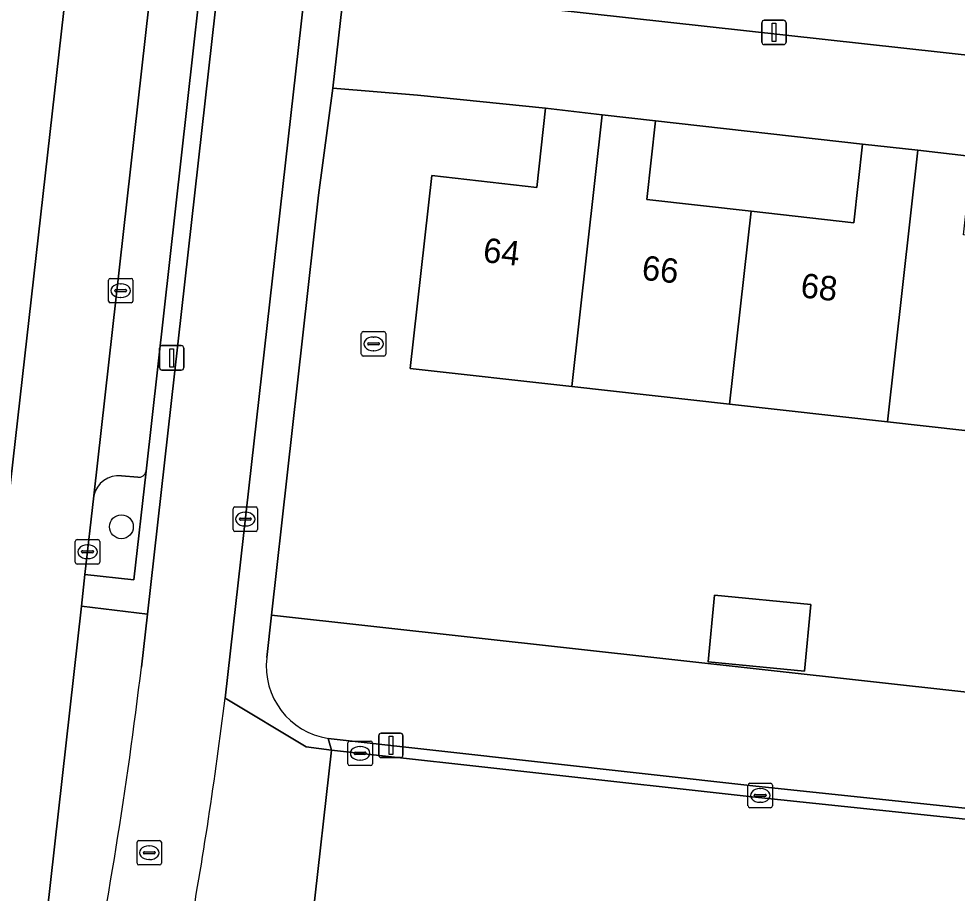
# Model space of a CAD drawing. Extents: x 161928 to 163071, y 386474 to 387428.
# Drawn here: x 162294.62 to 162333.03, y 386831.51 to 386867.29 of the extents above; entities that cross this region are included whole.
import ezdxf

# ---------------------------------------------------------------- set-up
doc = ezdxf.new("R2010")
doc.units = 0
for name, color, linetype in [('IMGEO_Berm_groen', 7, 'Continuous'), ('IMGEO_Boom', 7, 'Continuous'), ('IMGEO_Brandkraan', 7, 'Continuous'), ('IMGEO_Erf', 7, 'Continuous'), ('IMGEO_Fietspad_gesloten', 7, 'Continuous'), ('IMGEO_Groenvoorziening', 7, 'Continuous'), ('IMGEO_Kolk', 7, 'Continuous'), ('IMGEO_Lichtmast', 7, 'Continuous'), ('IMGEO_Pand', 7, 'Continuous'), ('IMGEO_Pand_nummerreeks', 7, 'Continuous'), ('IMGEO_Parkeervlak_open', 7, 'Continuous'), ('IMGEO_Rijbaan_lokaal_open', 7, 'Continuous'), ('IMGEO_Rioolput', 7, 'Continuous'), ('IMGEO_Verkeerseiland_open', 7, 'Continuous'), ('IMGEO_Voetpad_open', 7, 'Continuous')]:
    doc.layers.add(name, color=color, linetype=linetype)

msp = doc.modelspace()

# ---------------------------------------------------------------- linework, layer by layer
at = {"layer": 'IMGEO_Berm_groen'}
for points in [[(162293.554, 386841.928), (162293.809, 386844.193), (162299.377, 386893.49), (162296.758, 386893.764), (162298.724, 386911.513)], [(162297.693, 386847.773), (162297.329, 386844.553), (162299.329, 386844.33), (162299.828, 386848.786)], [(162299.487, 386848.532), (162298.821, 386848.588)]]:
    msp.add_lwpolyline(points, dxfattribs=at)
for centre, radius, start, end in [((162298.699, 386847.569), 1.026, 83.1684, 168.5292), ((162299.529, 386848.831), 0.302, 261.9403, 351.4222)]:
    msp.add_arc(centre, radius, start, end, dxfattribs=at)
at = {"layer": 'IMGEO_Boom'}
msp.add_circle((162298.819, 386846.507), 0.489, dxfattribs=at)
at = {"layer": 'IMGEO_Brandkraan'}
for p, q in [((162303.391, 386846.391), (162303.391, 386847.243)), ((162303.466, 386847.317), (162304.318, 386847.317)), ((162303.879, 386847.097), (162303.904, 386847.097)), ((162304.392, 386847.243), (162304.392, 386846.391)), ((162303.65, 386846.811), (162303.65, 386846.823)), ((162304.088, 386846.774), (162303.69, 386846.774)), ((162303.693, 386846.86), (162304.091, 386846.86)), ((162304.134, 386846.823), (162304.134, 386846.811)), ((162304.318, 386846.317), (162303.466, 386846.317)), ((162303.902, 386846.537), (162303.877, 386846.537))]:
    msp.add_line(p, q, dxfattribs=at)
for points in [[(162303.391, 386846.391), (162303.391, 386847.243)], [(162303.466, 386847.317), (162304.318, 386847.317)], [(162304.392, 386847.243), (162304.392, 386846.391)], [(162304.318, 386846.317), (162303.466, 386846.317)]]:
    msp.add_lwpolyline(points, dxfattribs=at)
for centre, radius, start, end in [((162303.468, 386847.241), 0.0765, 91.552, 178.448), ((162303.468, 386847.241), 0.0765, 91.552, 178.448), ((162304.316, 386847.241), 0.0765, 1.552, 88.448), ((162304.316, 386847.241), 0.0765, 1.552, 88.448), ((162303.69, 386846.82), 0.0403, 85.8775, 175.7526), ((162303.687, 386846.81), 0.0366, 178.938, 274.7102), ((162304.091, 386846.817), 0.043, 264.8664, 352.4533), ((162304.095, 386846.822), 0.0386, 1.7309, 96.639), ((162303.468, 386846.393), 0.0765, 181.552, 268.448), ((162303.468, 386846.393), 0.0765, 181.552, 268.448), ((162304.316, 386846.393), 0.0765, 271.552, 358.448), ((162304.316, 386846.393), 0.0765, 271.552, 358.448)]:
    msp.add_arc(centre, radius, start, end, dxfattribs=at)
for centre, major_axis, ratio, start_param, end_param in [((162303.878, 386846.817), (-0.387, 0.002), 0.722429, 4.712389, 7.853982), ((162303.903, 386846.817), (-0.39, 0.002), 0.717154, 1.570796, 4.712389)]:
    msp.add_ellipse(centre, major_axis=major_axis, ratio=ratio, start_param=start_param, end_param=end_param, dxfattribs=at)
at = {"layer": 'IMGEO_Erf'}
msp.add_lwpolyline([(162336.632, 386850.075), (162330.172, 386850.798), (162323.712, 386851.52), (162317.252, 386852.243), (162310.643, 386852.982), (162311.526, 386860.873), (162315.82, 386860.392), (162316.183, 386863.637), (162310.936, 386864.168), (162307.469, 386864.456), (162306.887, 386860.079), (162304.964, 386842.882), (162365.837, 386836.15)], dxfattribs=at)
for points in [[(162320.686, 386863.11), (162320.326, 386859.891), (162324.595, 386859.414), (162328.794, 386858.944), (162329.154, 386862.163)], [(162326.78, 386840.599), (162322.842, 386840.973), (162323.102, 386843.702), (162327.04, 386843.328)]]:
    msp.add_lwpolyline(points, close=True, dxfattribs=at)
at = {"layer": 'IMGEO_Fietspad_gesloten'}
for points in [[(162331.938, 387130.419), (162315.39, 386981.245), (162313.199, 386961.491), (162312.507, 386955.255), (162299.883, 386842.935), (162299.638, 386840.756)], [(162303.065, 386839.488), (162315.626, 386950.841)]]:
    msp.add_lwpolyline(points, dxfattribs=at)
for centre, radius, start, end in [((162121.391, 386862.002), 179.509, 348.45526, 353.20287), ((162134.773, 386860.137), 169.554, 349.63465, 353.00495)]:
    msp.add_arc(centre, radius, start, end, dxfattribs=at)
at = {"layer": 'IMGEO_Groenvoorziening'}
for points in [[(162311.525, 386868.224), (162366.274, 386862.194), (162366.496, 386862.18), (162366.718, 386862.185), (162366.939, 386862.211), (162367.157, 386862.255), (162367.37, 386862.32), (162367.576, 386862.403), (162367.774, 386862.504), (162367.963, 386862.622), (162368.14, 386862.757), (162368.304, 386862.907), (162368.454, 386863.071), (162368.589, 386863.248), (162368.707, 386863.436), (162368.808, 386863.634), (162368.892, 386863.841), (162368.956, 386864.053), (162369.001, 386864.271), (162369.017, 386864.388), (162371.364, 386885.262)], [(162307.29, 386837.844), (162324.668, 386835.9), (162357.837, 386832.411), (162361.234, 386832.983), (162364.566, 386833.856), (162365.616, 386834.199), (162365.837, 386836.15), (162304.964, 386842.882), (162304.77, 386841.149)]]:
    msp.add_lwpolyline(points, dxfattribs=at)
msp.add_arc((162307.744, 386840.803), 2.994, 173.3659, 261.2837, dxfattribs=at)
at = {"layer": 'IMGEO_Kolk'}
for p, q in [((162298.291, 386855.741), (162298.291, 386856.593)), ((162298.366, 386856.667), (162299.218, 386856.667)), ((162299.292, 386856.593), (162299.292, 386855.741)), ((162298.593, 386856.21), (162298.991, 386856.21)), ((162298.779, 386856.447), (162298.804, 386856.447)), ((162298.55, 386856.161), (162298.55, 386856.173)), ((162298.988, 386856.124), (162298.59, 386856.124)), ((162298.802, 386855.887), (162298.777, 386855.887)), ((162299.034, 386856.173), (162299.034, 386856.161)), ((162299.218, 386855.667), (162298.366, 386855.667)), ((162296.933, 386845.055), (162296.933, 386845.907)), ((162297.008, 386845.981), (162297.86, 386845.981)), ((162297.934, 386845.907), (162297.934, 386845.055)), ((162297.192, 386845.475), (162297.192, 386845.487)), ((162297.63, 386845.438), (162297.232, 386845.438)), ((162297.235, 386845.524), (162297.633, 386845.524)), ((162297.421, 386845.761), (162297.446, 386845.761)), ((162297.676, 386845.487), (162297.676, 386845.475)), ((162297.444, 386845.201), (162297.419, 386845.201)), ((162297.86, 386844.981), (162297.008, 386844.981)), ((162308.166, 386837.735), (162309.018, 386837.735)), ((162308.091, 386836.809), (162308.091, 386837.661)), ((162308.579, 386837.515), (162308.604, 386837.515)), ((162309.092, 386837.661), (162309.092, 386836.809)), ((162308.35, 386837.229), (162308.35, 386837.241)), ((162308.788, 386837.192), (162308.39, 386837.192)), ((162308.393, 386837.278), (162308.791, 386837.278)), ((162308.834, 386837.241), (162308.834, 386837.229)), ((162309.018, 386836.735), (162308.166, 386836.735)), ((162308.602, 386836.955), (162308.577, 386836.955)), ((162324.468, 386835.084), (162324.468, 386835.936)), ((162324.543, 386836.01), (162325.395, 386836.01)), ((162325.469, 386835.936), (162325.469, 386835.084)), ((162324.727, 386835.504), (162324.727, 386835.516)), ((162325.165, 386835.467), (162324.767, 386835.467)), ((162324.77, 386835.553), (162325.168, 386835.553)), ((162324.956, 386835.79), (162324.981, 386835.79)), ((162325.211, 386835.516), (162325.211, 386835.504)), ((162324.979, 386835.23), (162324.954, 386835.23)), ((162325.395, 386835.01), (162324.543, 386835.01))]:
    msp.add_line(p, q, dxfattribs=at)
for points in [[(162298.291, 386855.741), (162298.291, 386856.593)], [(162298.366, 386856.667), (162299.218, 386856.667)], [(162299.292, 386856.593), (162299.292, 386855.741)], [(162299.218, 386855.667), (162298.366, 386855.667)], [(162296.933, 386845.055), (162296.933, 386845.907)], [(162297.008, 386845.981), (162297.86, 386845.981)], [(162297.934, 386845.907), (162297.934, 386845.055)], [(162297.86, 386844.981), (162297.008, 386844.981)], [(162308.166, 386837.735), (162309.018, 386837.735)], [(162308.091, 386836.809), (162308.091, 386837.661)], [(162309.092, 386837.661), (162309.092, 386836.809)], [(162309.018, 386836.735), (162308.166, 386836.735)], [(162324.468, 386835.084), (162324.468, 386835.936)], [(162324.543, 386836.01), (162325.395, 386836.01)], [(162325.469, 386835.936), (162325.469, 386835.084)], [(162325.395, 386835.01), (162324.543, 386835.01)]]:
    msp.add_lwpolyline(points, dxfattribs=at)
for centre, radius, start, end in [((162298.368, 386856.591), 0.0765, 91.552, 178.448), ((162298.368, 386856.591), 0.0765, 91.552, 178.448), ((162299.216, 386856.591), 0.0765, 1.552, 88.448), ((162299.216, 386856.591), 0.0765, 1.552, 88.448), ((162298.59, 386856.17), 0.0403, 85.8775, 175.7526), ((162298.995, 386856.172), 0.0386, 1.7309, 96.639), ((162298.587, 386856.16), 0.0366, 178.938, 274.7102), ((162298.991, 386856.167), 0.043, 264.8664, 352.4533), ((162298.368, 386855.743), 0.0765, 181.552, 268.448), ((162298.368, 386855.743), 0.0765, 181.552, 268.448), ((162299.216, 386855.743), 0.0765, 271.552, 358.448), ((162299.216, 386855.743), 0.0765, 271.552, 358.448), ((162297.01, 386845.905), 0.0765, 91.552, 178.448), ((162297.01, 386845.905), 0.0765, 91.552, 178.448), ((162297.858, 386845.905), 0.0765, 1.552, 88.448), ((162297.858, 386845.905), 0.0765, 1.552, 88.448), ((162297.232, 386845.484), 0.0403, 85.8775, 175.7526), ((162297.229, 386845.474), 0.0366, 178.938, 274.7102), ((162297.633, 386845.481), 0.043, 264.8664, 352.4533), ((162297.637, 386845.486), 0.0386, 1.7309, 96.639), ((162297.01, 386845.057), 0.0765, 181.552, 268.448), ((162297.01, 386845.057), 0.0765, 181.552, 268.448), ((162297.858, 386845.057), 0.0765, 271.552, 358.448), ((162297.858, 386845.057), 0.0765, 271.552, 358.448), ((162308.168, 386837.659), 0.0765, 91.552, 178.448), ((162308.168, 386837.659), 0.0765, 91.552, 178.448), ((162309.016, 386837.659), 0.0765, 1.552, 88.448), ((162309.016, 386837.659), 0.0765, 1.552, 88.448), ((162308.39, 386837.238), 0.0403, 85.8775, 175.7526), ((162308.387, 386837.228), 0.0366, 178.938, 274.7102), ((162308.791, 386837.235), 0.043, 264.8664, 352.4533), ((162308.795, 386837.24), 0.0386, 1.7309, 96.639), ((162308.168, 386836.811), 0.0765, 181.552, 268.448), ((162308.168, 386836.811), 0.0765, 181.552, 268.448), ((162309.016, 386836.811), 0.0765, 271.552, 358.448), ((162309.016, 386836.811), 0.0765, 271.552, 358.448), ((162324.545, 386835.934), 0.0765, 91.552, 178.448), ((162324.545, 386835.934), 0.0765, 91.552, 178.448), ((162325.393, 386835.934), 0.0765, 1.552, 88.448), ((162325.393, 386835.934), 0.0765, 1.552, 88.448), ((162324.767, 386835.513), 0.0403, 85.8775, 175.7526), ((162324.764, 386835.503), 0.0366, 178.938, 274.7102), ((162325.168, 386835.51), 0.043, 264.8664, 352.4533), ((162325.172, 386835.515), 0.0386, 1.7309, 96.639), ((162324.545, 386835.086), 0.0765, 181.552, 268.448), ((162324.545, 386835.086), 0.0765, 181.552, 268.448), ((162325.393, 386835.086), 0.0765, 271.552, 358.448), ((162325.393, 386835.086), 0.0765, 271.552, 358.448)]:
    msp.add_arc(centre, radius, start, end, dxfattribs=at)
for centre, major_axis, ratio, start_param, end_param in [((162298.778, 386856.167), (-0.387, 0.002), 0.722429, 4.712389, 7.853982), ((162298.803, 386856.167), (-0.39, 0.002), 0.717154, 1.570796, 4.712389), ((162297.42, 386845.481), (-0.387, 0.002), 0.722429, 4.712389, 7.853982), ((162297.445, 386845.481), (-0.39, 0.002), 0.717154, 1.570796, 4.712389), ((162308.578, 386837.235), (-0.387, 0.002), 0.722429, 4.712389, 7.853982), ((162308.603, 386837.235), (-0.39, 0.002), 0.717154, 1.570796, 4.712389), ((162324.955, 386835.51), (-0.387, 0.002), 0.722429, 4.712389, 7.853982), ((162324.98, 386835.51), (-0.39, 0.002), 0.717154, 1.570796, 4.712389)]:
    msp.add_ellipse(centre, major_axis=major_axis, ratio=ratio, start_param=start_param, end_param=end_param, dxfattribs=at)
at = {"layer": 'IMGEO_Lichtmast'}
for p, q in [((162325.035, 386866.332), (162325.035, 386867.132)), ((162325.035, 386867.132), (162325.035, 386866.332)), ((162325.135, 386867.232), (162325.925, 386867.232)), ((162325.925, 386867.232), (162325.135, 386867.232)), ((162326.025, 386867.132), (162326.025, 386866.332)), ((162326.025, 386866.332), (162326.025, 386867.132)), ((162325.925, 386866.232), (162325.135, 386866.232)), ((162325.135, 386866.232), (162325.925, 386866.232)), ((162300.481, 386853.917), (162301.271, 386853.917)), ((162301.271, 386853.917), (162300.481, 386853.917)), ((162300.381, 386853.017), (162300.381, 386853.817)), ((162300.381, 386853.817), (162300.381, 386853.017)), ((162301.371, 386853.817), (162301.371, 386853.017)), ((162301.371, 386853.017), (162301.371, 386853.817)), ((162301.271, 386852.917), (162300.481, 386852.917)), ((162300.481, 386852.917), (162301.271, 386852.917)), ((162309.355, 386837.158), (162309.355, 386837.958)), ((162309.355, 386837.958), (162309.355, 386837.158)), ((162309.455, 386838.058), (162310.245, 386838.058)), ((162310.245, 386838.058), (162309.455, 386838.058)), ((162310.345, 386837.958), (162310.345, 386837.158)), ((162310.345, 386837.158), (162310.345, 386837.958)), ((162310.245, 386837.058), (162309.455, 386837.058)), ((162309.455, 386837.058), (162310.245, 386837.058))]:
    msp.add_line(p, q, dxfattribs=at)
for points in [[(162325.455, 386867.107), (162325.605, 386867.107), (162325.605, 386866.357), (162325.455, 386866.357), (162325.455, 386867.107)], [(162300.801, 386853.792), (162300.951, 386853.792), (162300.951, 386853.042), (162300.801, 386853.042), (162300.801, 386853.792)], [(162309.775, 386837.933), (162309.925, 386837.933), (162309.925, 386837.183), (162309.775, 386837.183), (162309.775, 386837.933)]]:
    msp.add_lwpolyline(points, dxfattribs=at)
for centre, start, end in [((162325.135, 386867.132), 90, 180), ((162325.135, 386867.132), 90, 180), ((162325.925, 386867.132), 0, 90), ((162325.925, 386867.132), 360, 90), ((162325.135, 386866.332), 180, 270), ((162325.135, 386866.332), 180, 270), ((162325.925, 386866.332), 270, 0), ((162325.925, 386866.332), 270, 0), ((162300.481, 386853.817), 90, 180), ((162300.481, 386853.817), 90, 180), ((162301.271, 386853.817), 0, 90), ((162301.271, 386853.817), 360, 90), ((162300.481, 386853.017), 180, 270), ((162300.481, 386853.017), 180, 270), ((162301.271, 386853.017), 270, 0), ((162301.271, 386853.017), 270, 0), ((162309.455, 386837.958), 90, 180), ((162309.455, 386837.958), 90, 180), ((162310.245, 386837.958), 0, 90), ((162310.245, 386837.958), 360, 90), ((162309.455, 386837.158), 180, 270), ((162309.455, 386837.158), 180, 270), ((162310.245, 386837.158), 270, 0), ((162310.245, 386837.158), 270, 0)]:
    msp.add_arc(centre, 0.1, start, end, dxfattribs=at)
at = {"layer": 'IMGEO_Pand'}
for points in [[(162316.183, 386863.637), (162315.82, 386860.392), (162311.526, 386860.873), (162310.643, 386852.982), (162317.252, 386852.243), (162318.496, 386863.366)], [(162318.496, 386863.366), (162317.252, 386852.243), (162323.712, 386851.52), (162324.595, 386859.414), (162320.326, 386859.891), (162320.686, 386863.11)], [(162329.154, 386862.163), (162328.794, 386858.944), (162324.595, 386859.414), (162323.712, 386851.52), (162330.172, 386850.798), (162331.415, 386861.91)], [(162331.415, 386861.91), (162330.172, 386850.798), (162336.632, 386850.075), (162337.515, 386857.973), (162333.286, 386858.446), (162333.646, 386861.66)], [(162326.78, 386840.599), (162327.04, 386843.328), (162323.102, 386843.702), (162322.842, 386840.973)]]:
    msp.add_lwpolyline(points, close=True, dxfattribs=at)
at = {"layer": 'IMGEO_Parkeervlak_open'}
for points in [[(162310.198, 386959.221), (162297.693, 386847.773)], [(162299.828, 386848.786), (162312.076, 386958.208)], [(162298.821, 386848.588), (162299.487, 386848.532)]]:
    msp.add_lwpolyline(points, dxfattribs=at)
for centre, radius, start, end in [((162298.699, 386847.569), 1.026, 83.1684, 168.5292), ((162299.529, 386848.831), 0.302, 261.9403, 351.4222)]:
    msp.add_arc(centre, radius, start, end, dxfattribs=at)
at = {"layer": 'IMGEO_Rijbaan_lokaal_open'}
for points in [[(162310.198, 386959.221), (162306.752, 386959.631), (162301.337, 386911.211), (162299.377, 386893.49), (162293.809, 386844.193), (162293.554, 386841.928)], [(162287.445, 386794.152), (162291.661, 386793.71), (162293.385, 386809.104), (162294.622, 386820.268), (162294.956, 386823.283), (162295.296, 386826.356), (162297.182, 386843.255), (162297.329, 386844.553), (162297.693, 386847.773), (162310.198, 386959.221)], [(162349.269, 386832.875), (162324.637, 386835.461), (162307.426, 386837.364), (162306.647, 386830.469), (162311.529, 386829.909), (162317.859, 386829.183), (162323.114, 386828.606), (162325.234, 386828.501), (162348.632, 386825.856)]]:
    msp.add_lwpolyline(points, dxfattribs=at)
at = {"layer": 'IMGEO_Rioolput'}
for p, q in [((162308.641, 386853.564), (162308.641, 386854.416)), ((162308.716, 386854.49), (162309.568, 386854.49)), ((162309.129, 386854.27), (162309.154, 386854.27)), ((162309.642, 386854.416), (162309.642, 386853.564)), ((162308.9, 386853.984), (162308.9, 386853.996)), ((162309.338, 386853.947), (162308.94, 386853.947)), ((162308.943, 386854.033), (162309.341, 386854.033)), ((162309.384, 386853.996), (162309.384, 386853.984)), ((162309.568, 386853.49), (162308.716, 386853.49)), ((162309.152, 386853.71), (162309.127, 386853.71)), ((162299.459, 386832.741), (162299.459, 386833.593)), ((162299.534, 386833.667), (162300.386, 386833.667)), ((162300.46, 386833.593), (162300.46, 386832.741)), ((162299.718, 386833.161), (162299.718, 386833.173)), ((162299.761, 386833.21), (162300.159, 386833.21)), ((162299.947, 386833.447), (162299.972, 386833.447)), ((162300.202, 386833.173), (162300.202, 386833.161)), ((162300.156, 386833.124), (162299.758, 386833.124)), ((162299.97, 386832.887), (162299.945, 386832.887)), ((162300.386, 386832.667), (162299.534, 386832.667))]:
    msp.add_line(p, q, dxfattribs=at)
for points in [[(162308.641, 386853.564), (162308.641, 386854.416)], [(162308.716, 386854.49), (162309.568, 386854.49)], [(162309.642, 386854.416), (162309.642, 386853.564)], [(162309.568, 386853.49), (162308.716, 386853.49)], [(162299.459, 386832.741), (162299.459, 386833.593)], [(162299.534, 386833.667), (162300.386, 386833.667)], [(162300.46, 386833.593), (162300.46, 386832.741)], [(162300.386, 386832.667), (162299.534, 386832.667)]]:
    msp.add_lwpolyline(points, dxfattribs=at)
for centre, radius, start, end in [((162308.718, 386854.414), 0.0765, 91.552, 178.448), ((162308.718, 386854.414), 0.0765, 91.552, 178.448), ((162309.566, 386854.414), 0.0765, 1.552, 88.448), ((162309.566, 386854.414), 0.0765, 1.552, 88.448), ((162308.94, 386853.993), 0.0403, 85.8775, 175.7526), ((162308.937, 386853.983), 0.0366, 178.938, 274.7102), ((162309.341, 386853.99), 0.043, 264.8664, 352.4533), ((162309.345, 386853.995), 0.0386, 1.7309, 96.639), ((162308.718, 386853.566), 0.0765, 181.552, 268.448), ((162308.718, 386853.566), 0.0765, 181.552, 268.448), ((162309.566, 386853.566), 0.0765, 271.552, 358.448), ((162309.566, 386853.566), 0.0765, 271.552, 358.448), ((162299.536, 386833.591), 0.0765, 91.552, 178.448), ((162299.536, 386833.591), 0.0765, 91.552, 178.448), ((162300.384, 386833.591), 0.0765, 1.552, 88.448), ((162300.384, 386833.591), 0.0765, 1.552, 88.448), ((162299.758, 386833.17), 0.0403, 85.8775, 175.7526), ((162299.755, 386833.16), 0.0366, 178.938, 274.7102), ((162300.159, 386833.167), 0.043, 264.8664, 352.4533), ((162300.163, 386833.172), 0.0386, 1.7309, 96.639), ((162299.536, 386832.743), 0.0765, 181.552, 268.448), ((162299.536, 386832.743), 0.0765, 181.552, 268.448), ((162300.384, 386832.743), 0.0765, 271.552, 358.448), ((162300.384, 386832.743), 0.0765, 271.552, 358.448)]:
    msp.add_arc(centre, radius, start, end, dxfattribs=at)
for centre, major_axis, ratio, start_param, end_param in [((162309.128, 386853.99), (-0.387, 0.002), 0.722429, 4.712389, 7.853982), ((162309.153, 386853.99), (-0.39, 0.002), 0.717154, 1.570796, 4.712389), ((162299.946, 386833.167), (-0.387, 0.002), 0.722429, 4.712389, 7.853982), ((162299.971, 386833.167), (-0.39, 0.002), 0.717154, 1.570796, 4.712389)]:
    msp.add_ellipse(centre, major_axis=major_axis, ratio=ratio, start_param=start_param, end_param=end_param, dxfattribs=at)
at = {"layer": 'IMGEO_Verkeerseiland_open'}
msp.add_lwpolyline([(162313.199, 386961.491), (162312.452, 386961.57), (162312.076, 386958.208), (162299.828, 386848.786), (162299.329, 386844.33), (162297.329, 386844.553), (162297.182, 386843.255), (162299.883, 386842.935), (162312.507, 386955.255)], close=True, dxfattribs=at)
at = {"layer": 'IMGEO_Voetpad_open'}
for points in [[(162321.767, 386965.569), (162317.167, 386964.756), (162315.626, 386950.841), (162303.065, 386839.488), (162306.389, 386837.497), (162307.426, 386837.364), (162307.29, 386837.844)], [(162304.77, 386841.149), (162304.964, 386842.882), (162306.887, 386860.079), (162307.469, 386864.456), (162308.086, 386869.875)], [(162308.086, 386869.875), (162307.469, 386864.456), (162310.936, 386864.168), (162316.183, 386863.637), (162318.496, 386863.366), (162320.686, 386863.11), (162329.154, 386862.163), (162331.415, 386861.91), (162333.646, 386861.66)], [(162366.274, 386862.194), (162311.525, 386868.224)], [(162299.638, 386840.756), (162299.883, 386842.935), (162297.182, 386843.255), (162295.296, 386826.356), (162297.268, 386826.076)], [(162307.426, 386837.364), (162306.389, 386837.497), (162303.065, 386839.488)], [(162301.56, 386829.63), (162305.622, 386830.533), (162306.647, 386830.469), (162307.426, 386837.364)]]:
    msp.add_lwpolyline(points, dxfattribs=at)
msp.add_lwpolyline([(162324.668, 386835.9), (162307.29, 386837.844), (162307.426, 386837.364), (162324.637, 386835.461), (162349.269, 386832.875), (162355.79, 386832.153), (162357.384, 386832.095), (162358.976, 386832.179), (162360.554, 386832.405), (162361.051, 386832.506), (162364.424, 386833.363), (162365.586, 386833.76), (162365.616, 386834.199), (162364.566, 386833.856), (162361.234, 386832.983), (162357.837, 386832.411)], close=True, dxfattribs=at)
for centre, radius, start, end in [((162307.744, 386840.803), 2.994, 173.3659, 261.2837), ((162121.391, 386862.002), 179.509, 348.45526, 353.20287), ((162134.773, 386860.137), 169.554, 349.63465, 353.00495)]:
    msp.add_arc(centre, radius, start, end, dxfattribs=at)

# ---------------------------------------------------------------- texts
at = {"layer": 'IMGEO_Pand_nummerreeks'}
for s, p in [('64', (162313.591, 386857.343)), ('66', (162320.089, 386856.62)), ('68', (162326.589, 386855.897))]:
    msp.add_text(s, height=1, rotation=353.6507, dxfattribs=at).set_placement(p)

doc.saveas('drawing.dxf')
